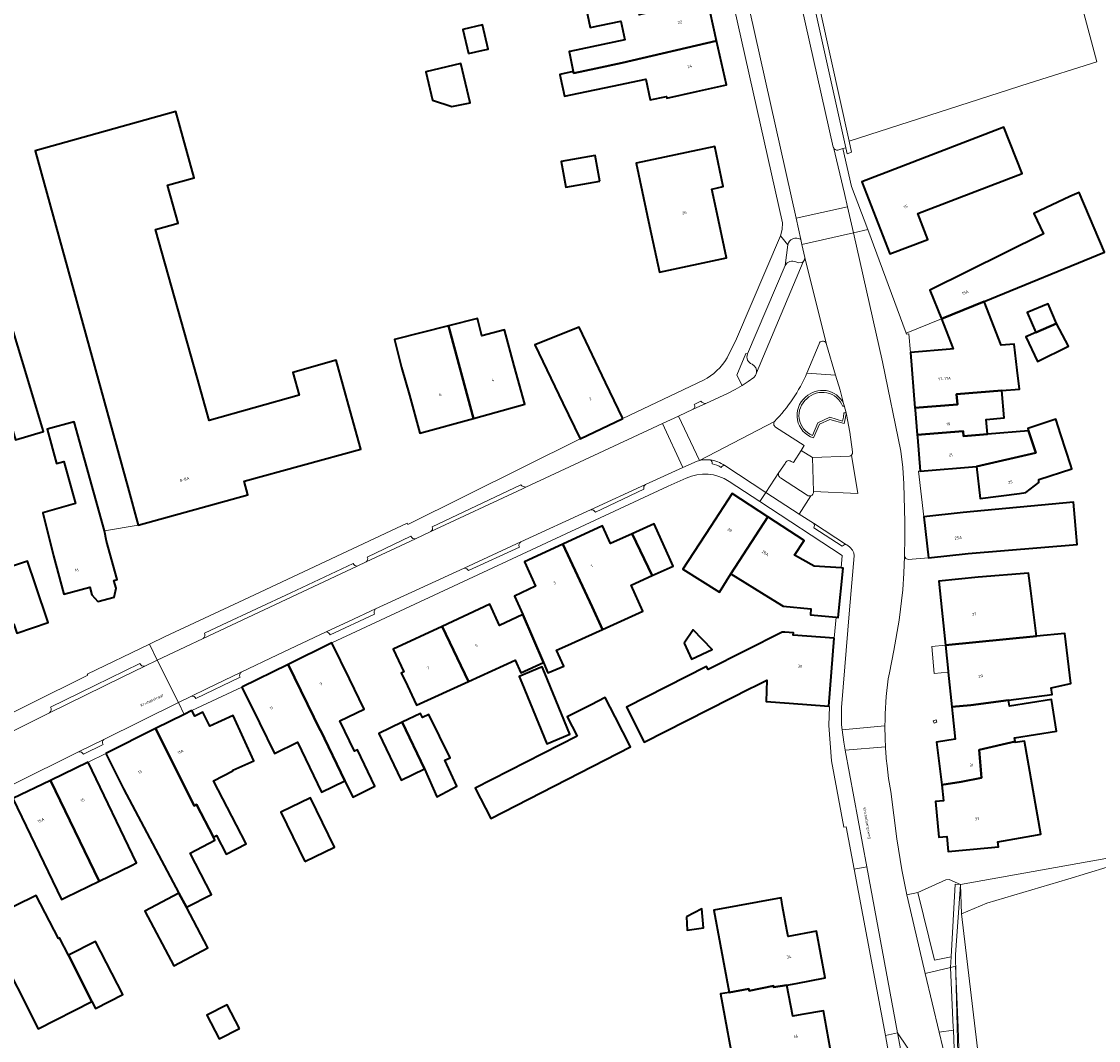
# Model space of a CAD drawing. Header units: metres. Extents: x 197700 to 204338, y 317132 to 325229.
# Tile 455 of 656: x 201123 to 201258, y 319471 to 319599. Entities that reach past the tile are written whole.
import ezdxf
from ezdxf.enums import TextEntityAlignment as Align

# ---------------------------------------------------------------- set-up
doc = ezdxf.new("R2010")
doc.units = ezdxf.units.M
for name, color, linetype, lineweight in [('B-WE-GR-BEPLANTING_CULTUUR_BODEMBEDEKKER-GV', 90, 'Continuous', 18), ('B-WE-GR-BEPLANTING_CULTUUR_HEESTERS-GV', 90, 'Continuous', 18), ('B-WE-GR-BEPLANTING_CULTUUR_VASTE PLANTENVAK-GV', 90, 'Continuous', 18), ('B-WE-GR-GRAS-GV', 60, 'Continuous', 13), ('B-WE-IE-TERREINAFSCHEIDING_KUNSTMATIG_HEKWERK-G', 20, 'IE-TERREINAFSCHEIDING-KUNSTMATIG', 18), ('B-WE-IE-TERREINAFSCHEIDING_KUNSTMATIG_MUUR-G', 90, 'IE-TERREINAFSCHEIDING-KUNSTMATIG-DICHT', 18), ('B-WE-OG-BEBOUWING-GV', 7, 'Continuous', 35), ('B-WE-OG-BEBOUWING-T18', 10, 'Continuous', 18), ('B-WE-OG-TERREIN_CULTUURSCHEIDING-GV', 7, 'Continuous', 18), ('B-WE-OG-TERREIN_ERF-GV', 7, 'Continuous', 18), ('B-WE-OG-TOPOGRAFIE-T18', 10, 'Continuous', 18), ('B-WE-VH-VERHARDING_ASFALT-GV', 252, 'Continuous', 18), ('B-WE-VH-VERHARDING_BETONSTRAATSTEEN-GV', 252, 'Continuous', 18), ('B-WE-VH-VERHARDING_GESLOTEN-GV', 252, 'Continuous', 18), ('B-WE-VH-VERHARDING_OPEN-GV', 252, 'Continuous', 18), ('B-WE-VH-VERHARDING_TEGEL-GV', 252, 'Continuous', 18)]:
    doc.layers.add(name, color=color, linetype=linetype, lineweight=lineweight)
doc.styles.add('NLCS-ISO-M200-T18', font='NLCS-ISO.ttf', dxfattribs={"height": 0.36})
doc.linetypes.add('IE-TERREINAFSCHEIDING-KUNSTMATIG', pattern='A,4,[82,NLCS.SHX,S=0.75,R=90,X=0,Y=0],4,-2', length=10)
doc.linetypes.add('IE-TERREINAFSCHEIDING-KUNSTMATIG-DICHT', pattern='A,8,-1,[82,NLCS.SHX,S=0.75,R=90,X=0,Y=0],-1', length=10)

msp = doc.modelspace()

# ---------------------------------------------------------------- linework, layer by layer
at = {"layer": 'B-WE-GR-BEPLANTING_CULTUUR_BODEMBEDEKKER-GV'}
for points in [[(201220.906, 319571.551, 0.5341635), (201219.277, 319570.854)], [(201218.952, 319568.275, -0.4163449), (201220.31, 319568.714)], [(201224.093, 319558.505, 0.6454535), (201223.201, 319558.429)], [(201224.147, 319558.356, 0.0810059), (201224.093, 319558.505)], [(201214.786, 319555.852, -0.4060307), (201214.216, 319557.159)], [(201215.331, 319554.761, 0.3487355), (201214.786, 319555.852)], [(201219.699, 319543.647, 0.5091776), (201218.946, 319543.404)], [(201218.168, 319542.238, 0.4163236), (201218.368, 319541.569)], [(201221.724, 319539.388, 0.2383608), (201222.191, 319539.337)], [(201222.191, 319539.337, 0.3335795), (201222.526, 319539.864)]]:
    msp.add_lwpolyline(points, format="xyb", dxfattribs=at)
for points in [[(201220.31, 319568.714), (201220.68, 319568.599), (201221.066, 319568.649), (201221.131, 319568.681), (201221.193, 319568.723), (201221.376, 319568.96), (201221.418, 319569.258), (201221.046, 319570.926), (201220.906, 319571.551)], [(201219.277, 319570.854), (201218.952, 319568.275)], [(201223.201, 319558.429), (201221.672, 319554.724), (201225.27, 319554.503), (201224.147, 319558.356)], [(201214.216, 319557.159), (201214.027, 319557.221), (201212.874, 319554.5), (201213.557, 319553.19), (201214.291, 319553.679), (201214.997, 319554.21), (201215.21, 319554.457), (201215.331, 319554.761)], [(201222.363, 319544.134), (201220.957, 319545.022), (201219.989, 319543.519), (201219.699, 319543.647)], [(201218.946, 319543.404), (201218.168, 319542.238)], [(201222.526, 319539.864), (201222.363, 319544.134)], [(201218.368, 319541.569), (201221.724, 319539.388)]]:
    msp.add_lwpolyline(points, dxfattribs=at)
for points in [[(201239.799, 319481.376), (201240.307, 319490.494), (201241.002, 319490.456), (201239.549, 319491.1), (201239.144, 319491.054), (201235.637, 319489.458), (201237.715, 319480.941)], [(201241.002, 319490.456), (201240.307, 319490.494), (201239.799, 319481.376), (201239.745, 319480.04), (201240.063, 319480.115), (201240.062, 319480.135), (201240.368, 319480.226), (201240.406, 319479.282), (201240.351, 319481.481), (201240.362, 319481.626)], [(201240.076, 319472.479), (201239.745, 319480.04), (201236.562, 319479.285), (201238.298, 319471.919), (201240.089, 319472.165)], [(201254.427, 319448.461), (201254.906, 319448.821), (201250.078, 319455.245), (201245.007, 319462.199), (201241.297, 319468.261), (201241.094, 319468.647), (201240.828, 319469.152), (201240.783, 319469.877), (201240.676, 319472.497), (201240.406, 319479.282), (201240.368, 319480.226), (201240.062, 319480.135), (201240.063, 319480.115), (201239.745, 319480.04), (201240.076, 319472.479), (201240.089, 319472.165), (201240.184, 319469.846), (201240.238, 319468.986), (201240.775, 319467.965), (201244.522, 319461.846), (201249.596, 319454.888)]]:
    msp.add_lwpolyline(points, close=True, dxfattribs=at)
at = {"layer": 'B-WE-GR-BEPLANTING_CULTUUR_HEESTERS-GV'}
msp.add_lwpolyline([(201226.985, 319583.913), (201215.247, 319636.915), (201215.03, 319637.895), (201214.444, 319637.765), (201226.56, 319583.056), (201226.728, 319582.298), (201227.291, 319582.532)], close=True, dxfattribs=at)
for points in [[(201226.296, 319550.938, 0.5065752), (201221.51, 319551.718)], [(201221.51, 319551.718, 0.5927354), (201222.507, 319546.597)], [(201222.371, 319546.912, -0.565017), (201221.67, 319551.526)], [(201221.67, 319551.526, -0.5394999), (201226.189, 319550.564)]]:
    msp.add_lwpolyline(points, format="xyb", dxfattribs=at)
for points in [[(201226.189, 319550.564), (201226.37, 319550.659), (201226.296, 319550.938)], [(201226.614, 319549.768), (201226.336, 319549.741), (201226.296, 319549.221), (201226.174, 319548.714), (201224.557, 319549.196), (201223.063, 319548.506), (201222.371, 319546.912)], [(201222.507, 319546.597), (201223.254, 319548.319), (201224.576, 319548.929), (201226.355, 319548.399), (201226.544, 319549.182), (201226.569, 319549.512), (201226.658, 319549.521), (201226.614, 319549.768)]]:
    msp.add_lwpolyline(points, dxfattribs=at)
at = {"layer": 'B-WE-GR-BEPLANTING_CULTUUR_VASTE PLANTENVAK-GV'}
for points in [[(201221.67, 319551.526, 0.565017), (201222.371, 319546.912)], [(201226.189, 319550.564, 0.5394999), (201221.67, 319551.526)]]:
    msp.add_lwpolyline(points, format="xyb", dxfattribs=at)
msp.add_lwpolyline([(201222.371, 319546.912), (201223.063, 319548.506), (201224.557, 319549.196), (201226.174, 319548.714), (201226.296, 319549.221), (201226.336, 319549.741), (201226.614, 319549.768), (201226.37, 319550.659), (201226.189, 319550.564)], dxfattribs=at)
at = {"layer": 'B-WE-GR-GRAS-GV'}
for points in [[(201268.825, 319495.475), (201241.002, 319490.456), (201241.126, 319486.785), (201244.301, 319488.108), (201254.488, 319491.151), (201261.904, 319493.388), (201263.996, 319494.018)], [(201240.362, 319481.626), (201240.351, 319481.481), (201240.406, 319479.282), (201240.676, 319472.497), (201240.783, 319469.877), (201240.828, 319469.152), (201241.094, 319468.647), (201248.424, 319458.74), (201249.026, 319457.926), (201250.847, 319459.409), (201250.387, 319459.93), (201250.189, 319460.175), (201243.243, 319468.794), (201241.126, 319486.785), (201241.002, 319490.456)]]:
    msp.add_lwpolyline(points, close=True, dxfattribs=at)
msp.add_lwpolyline([(201265.555, 319487.47), (201263.996, 319494.018), (201261.904, 319493.388), (201254.488, 319491.151), (201244.301, 319488.108), (201241.126, 319486.785), (201243.243, 319468.794)], dxfattribs=at)
at = {"layer": 'B-WE-IE-TERREINAFSCHEIDING_KUNSTMATIG_HEKWERK-G'}
for points in [[(201226.985, 319583.913), (201249.611, 319591.181)], [(201137.636, 319535.646), (201133.406, 319534.923)], [(201268.825, 319495.475), (201241.002, 319490.456)], [(201241.002, 319490.456), (201239.549, 319491.1)], [(201241.002, 319490.456), (201240.362, 319481.626)], [(201240.362, 319481.626), (201240.351, 319481.481), (201240.406, 319479.282)], [(201240.406, 319479.282), (201240.655, 319469.24), (201241.094, 319468.647)]]:
    msp.add_lwpolyline(points, dxfattribs=at)
at = {"layer": 'B-WE-IE-TERREINAFSCHEIDING_KUNSTMATIG_MUUR-G'}
for points in [[(201238.599, 319561.57), (201234.157, 319559.753)], [(201239.085, 319520.543), (201237.374, 319520.391), (201237.688, 319516.994), (201239.438, 319517.156)]]:
    msp.add_lwpolyline(points, dxfattribs=at)
msp.add_lwpolyline([(201237.937, 319511.152), (201237.566, 319511.029), (201237.657, 319510.756), (201238.028, 319510.88)], close=True, dxfattribs=at)
at = {"layer": 'B-WE-OG-BEBOUWING-GV'}
for points in [[(201196.418, 319601.835), (201193.815, 319601.15), (201194.447, 319598.179), (201198.289, 319598.997), (201198.789, 319596.647), (201191.904, 319595.182), (201191.79, 319595.158), (201192.328, 319592.649), (201192.372, 319592.442), (201195.177, 319593.016), (201198.467, 319593.741), (201210.339, 319596.509), (201209.091, 319602.086), (201204.212, 319600.994), (201201.548, 319600.398), (201201.632, 319600.005), (201200.592, 319599.783), (201199.993, 319602.596)], [(201179.166, 319594.893), (201180.99, 319595.326), (201181.621, 319595.475), (201180.898, 319598.525), (201178.442, 319597.942)], [(201190.737, 319591.84), (201191.229, 319589.531), (201193.026, 319589.913), (201197.243, 319590.81), (201201.422, 319591.7), (201201.982, 319589.069), (201204.03, 319589.505), (201204.075, 319589.304), (201207.789, 319590.134), (201211.576, 319590.981), (201210.339, 319596.509), (201198.467, 319593.741), (201195.177, 319593.016), (201192.372, 319592.442), (201192.328, 319592.649), (201190.641, 319592.288)], [(201177.049, 319588.255), (201179.376, 319588.728), (201178.209, 319593.645), (201173.803, 319592.599), (201174.651, 319589.027)], [(201164.281, 319550.012), (201162.536, 319556.361), (201157.069, 319554.832), (201157.87, 319551.969), (201146.55, 319548.803), (201145.046, 319554.18), (201139.835, 319572.811), (201142.661, 319573.601), (201141.331, 319578.357), (201144.699, 319579.299), (201142.376, 319587.605), (201124.707, 319582.664), (201136.326, 319540.423), (201137.636, 319535.646), (201151.424, 319539.427), (201150.944, 319541.162), (201165.606, 319545.191)], [(201240.308, 319576.61), (201248.748, 319579.838), (201246.448, 319585.649), (201233.269, 319580.564), (201228.604, 319578.764), (201232.093, 319569.721), (201236.888, 319571.555), (201235.638, 319574.824)], [(201201.92, 319573.214), (201203.151, 319567.447), (201211.569, 319569.248), (201210.27, 319575.333), (201209.727, 319577.878), (201211.157, 319578.211), (201210.091, 319583.224), (201200.233, 319581.12)], [(201195.642, 319578.877), (201195.055, 319582.107), (201190.786, 319581.331), (201191.373, 319578.101)], [(201254.704, 319576.947), (201250.193, 319574.791), (201251.403, 319572.259), (201237.136, 319565.147), (201238.599, 319561.57), (201243.938, 319563.754), (201259.096, 319569.954), (201255.885, 319577.431)], [(201246.17, 319552.556), (201248.386, 319552.734), (201248.111, 319555.12), (201247.723, 319558.4), (201246.081, 319558.245), (201243.938, 319563.754), (201238.599, 319561.57), (201240.043, 319557.774), (201239.668, 319557.745), (201234.696, 319557.341), (201235.262, 319550.364), (201240.595, 319550.797), (201240.49, 319552.093)], [(201250.44, 319559.843), (201253.058, 319560.96), (201251.989, 319563.467), (201249.371, 319562.35)], [(201121.441, 319561.746), (201117.924, 319560.686), (201122.247, 319546.347), (201125.763, 319547.407), (201123.075, 319556.325)], [(201170.754, 319555.465), (201171.723, 319551.956), (201173.042, 319547.181), (201179.779, 319549.043), (201176.633, 319560.681), (201169.862, 319558.953)], [(201179.779, 319549.043), (201186.237, 319550.827), (201184.906, 319555.646), (201183.659, 319560.162), (201180.835, 319559.442), (201180.281, 319561.612), (201176.633, 319560.681)], [(201250.44, 319559.843), (201249.181, 319559.306), (201250.649, 319556.19), (201254.57, 319558.145), (201253.058, 319560.96)], [(201198.55, 319549.044), (201196.38, 319553.548), (201193.078, 319560.528), (201187.502, 319558.279), (201191.026, 319550.969), (201193.197, 319546.464)], [(201235.535, 319546.998), (201241.316, 319547.467), (201241.369, 319546.819), (201244.363, 319547.062), (201244.193, 319548.906), (201246.487, 319549.117), (201246.17, 319552.556), (201240.49, 319552.093), (201240.595, 319550.797), (201235.262, 319550.364), (201235.283, 319550.11)], [(201133.406, 319534.923), (201129.618, 319548.635), (201126.209, 319547.693), (201127.4, 319543.383), (201128.295, 319543.63), (201129.758, 319538.337), (201125.648, 319537.202), (201127.001, 319531.778), (201128.321, 319526.955), (201131.578, 319527.83), (201131.813, 319526.875), (201132.565, 319526.059), (201134.621, 319526.598), (201134.879, 319527.7), (201134.584, 319528.669), (201135.003, 319528.784), (201133.683, 319533.607)], [(201248.4, 319539.633), (201249.195, 319539.734), (201250.843, 319540.994), (201250.808, 319541.366), (201254.978, 319542.728), (201254.841, 319543.147), (201253.585, 319546.995), (201252.951, 319548.935), (201249.433, 319547.787), (201249.533, 319547.482), (201250.434, 319544.723), (201242.995, 319542.989), (201243.44, 319539.005)], [(201242.995, 319542.989), (201250.434, 319544.723), (201249.533, 319547.482), (201244.363, 319547.062), (201241.369, 319546.819), (201241.316, 319547.467), (201235.535, 319546.998), (201235.559, 319546.706), (201235.908, 319542.413)], [(201212.141, 319529.537), (201216.767, 319536.684), (201212.29, 319539.608), (201209.556, 319535.422), (201206.073, 319530.089), (201210.689, 319527.209)], [(201124.731, 319528.135), (201123.727, 319531.103), (201121.732, 319530.433), (201120.733, 319533.412), (201119.871, 319533.831), (201116.609, 319532.737), (201114.693, 319538.448), (201111.156, 319537.261), (201111.665, 319535.743), (201112.138, 319534.332), (201114.479, 319527.302), (201117.42, 319518.903), (201121.412, 319520.255), (201120.578, 319522.718), (201121.999, 319523.199), (201122.384, 319522.062), (201126.334, 319523.399)], [(201241.328, 319537.207), (201236.39, 319536.661), (201236.958, 319531.529), (201241.927, 319532.078), (201255.637, 319533.195), (201255.168, 319538.504)], [(201216.767, 319536.684), (201212.141, 319529.537), (201216.846, 319526.603), (201218.684, 319525.456), (201222.192, 319525.112), (201222.119, 319524.376), (201225.366, 319524.058), (201225.617, 319524.033), (201226.225, 319530.238), (201225.983, 319530.253), (201222.6, 319530.466), (201220.133, 319531.874), (201221.338, 319533.699)], [(201202.238, 319529.289), (201199.732, 319534.558), (201196.998, 319533.321), (201195.993, 319535.545), (201191.006, 319533.246), (201194.687, 319525.385), (201195.984, 319522.527), (201201.082, 319524.841), (201199.606, 319528.094)], [(201199.732, 319534.558), (201202.238, 319529.289), (201204.87, 319530.484), (201204.528, 319531.241), (201202.466, 319535.796)], [(201194.687, 319525.385), (201191.006, 319533.246), (201186.177, 319531.02), (201187.591, 319527.952), (201184.921, 319526.721), (201185.997, 319524.386), (201188.578, 319518.377), (201189.141, 319517.067), (201191.131, 319517.922), (201190.227, 319519.912), (201191.251, 319520.377), (201195.984, 319522.527)], [(201239.085, 319520.543), (201250.519, 319521.667), (201249.807, 319527.373), (201249.529, 319529.597), (201243.223, 319529.103), (201238.249, 319528.586), (201238.627, 319524.945)], [(201185.997, 319524.386), (201183.037, 319523.022), (201181.825, 319525.692), (201175.842, 319522.913), (201179.142, 319515.985), (201185.02, 319518.655), (201185.733, 319517.085), (201188.578, 319518.377)], [(201175.842, 319522.913), (201169.682, 319520.052), (201171.025, 319517.183), (201170.71, 319517.05), (201171.184, 319516.054), (201172.624, 319513.026), (201179.142, 319515.985)], [(201225.104, 319521.429), (201219.968, 319521.817), (201219.989, 319522.086), (201218.922, 319522.167), (201218.565, 319522.194), (201209.257, 319517.481), (201209.064, 319517.862), (201199.007, 319512.77), (201201.235, 319508.369), (201214.676, 319515.174), (201215.068, 319515.373), (201216.635, 319516.166), (201216.568, 319513.461), (201219.462, 319513.243), (201224.456, 319512.865)], [(201206.239, 319520.788), (201207.184, 319518.779), (201209.761, 319520.026), (201207.37, 319522.496)], [(201247.027, 319513.631), (201252.499, 319514.332), (201252.382, 319515.178), (201254.847, 319515.713), (201254.097, 319522.005), (201250.519, 319521.667), (201239.085, 319520.543), (201239.426, 319517.272), (201239.438, 319517.156), (201239.891, 319512.801), (201242.269, 319513.021)], [(201163.625, 319503.495), (201164.604, 319501.464), (201167.404, 319502.814), (201165.187, 319507.415), (201164.819, 319507.237), (201162.992, 319511.033), (201166.059, 319512.524), (201164.191, 319516.334), (201161.99, 319520.824), (201156.486, 319518.125), (201160.52, 319509.853), (201160.552, 319509.868)], [(201150.685, 319515.281), (201152.887, 319510.791), (201154.772, 319506.948), (201157.671, 319508.345), (201160.692, 319502.081), (201163.625, 319503.495), (201160.552, 319509.868), (201160.52, 319509.853), (201156.486, 319518.125)], [(201188.74, 319517.011), (201188.406, 319517.821), (201185.507, 319516.626), (201185.841, 319515.816), (201188.993, 319508.17), (201191.892, 319509.365)], [(201192.793, 319509.099), (201180.011, 319502.562), (201181.949, 319498.771), (201199.518, 319507.757), (201197.579, 319511.547), (201196.337, 319513.977), (201194.563, 319513.07), (201191.551, 319511.529)], [(201238.648, 319503.006), (201241.085, 319503.378), (201243.624, 319503.858), (201243.338, 319507.414), (201247.855, 319508.461), (201247.784, 319508.905), (201253.047, 319509.748), (201252.408, 319513.74), (201247.145, 319512.897), (201247.027, 319513.631), (201242.269, 319513.021), (201239.891, 319512.801), (201239.976, 319511.978), (201240.312, 319508.746), (201237.952, 319508.366)], [(201144.405, 319512.338), (201143.433, 319511.854), (201139.84, 319510.065), (201142.072, 319505.593), (201144.668, 319500.371), (201144.983, 319500.533), (201147.103, 319496.415), (201147.49, 319496.615), (201148.692, 319494.281), (201151.209, 319495.577), (201150.008, 319497.911), (201147.121, 319503.519), (201149.555, 319504.772), (201149.528, 319504.825), (201152.181, 319506.033), (201149.594, 319511.713), (201146.668, 319510.381), (201145.772, 319512.122), (201144.763, 319511.619)], [(201173.62, 319504.989), (201175.157, 319501.497), (201177.702, 319502.843), (201176.197, 319506.094), (201176.869, 319506.405), (201174.162, 319511.832), (201173.365, 319511.47), (201173.132, 319511.959), (201170.825, 319510.861)], [(201170.825, 319510.861), (201167.896, 319509.467), (201170.691, 319503.594), (201173.62, 319504.989)], [(201133.592, 319506.954), (201135.821, 319502.478), (201142.757, 319489.4), (201143.704, 319487.615), (201146.839, 319489.229), (201144.167, 319494.419), (201147.298, 319496.037), (201147.103, 319496.415), (201144.983, 319500.533), (201144.668, 319500.371), (201142.072, 319505.593), (201139.84, 319510.065)], [(201244.409, 319495.065), (201245.745, 319495.188), (201245.681, 319495.83), (201250.653, 319496.701), (201251.058, 319496.798), (201249.013, 319508.484), (201247.86, 319508.325), (201247.855, 319508.461), (201243.338, 319507.414), (201243.624, 319503.858), (201241.085, 319503.378), (201238.648, 319503.006), (201238.842, 319500.997), (201237.84, 319500.906), (201238.248, 319496.432), (201239.25, 319496.524), (201239.425, 319494.61)], [(201131.347, 319505.841), (201126.612, 319503.559), (201132.733, 319490.889), (201136.817, 319492.866), (201137.453, 319493.174)], [(201132.733, 319490.889), (201126.612, 319503.559), (201121.877, 319501.276), (201128.012, 319488.603), (201128.586, 319488.881)], [(201158.596, 319493.351), (201162.321, 319495.173), (201159.291, 319501.368), (201155.566, 319499.546)], [(201131.83, 319475.782), (201128.877, 319481.581), (201127.762, 319483.77), (201127.616, 319483.695), (201124.821, 319489.068), (201117.049, 319485.264), (201118.247, 319482.631), (201118.525, 319482.084), (201119.805, 319482.736), (201125.093, 319472.352)], [(201143.704, 319487.615), (201142.757, 319489.4), (201138.464, 319487.125), (201142.114, 319480.244), (201146.407, 319482.519)], [(201211.898, 319476.906), (201214.384, 319477.342), (201214.431, 319477.09), (201217.468, 319477.729), (201217.496, 319477.572), (201219.14, 319477.816), (201220.329, 319478.04), (201223.995, 319478.73), (201222.885, 319484.625), (201219.315, 319483.953), (201219.166, 319484.769), (201218.629, 319487.704), (201218.427, 319488.806), (201210.001, 319487.262), (201210.79, 319482.953)], [(201206.54, 319486.4), (201206.625, 319484.724), (201208.695, 319485.035), (201208.473, 319487.413)], [(201131.83, 319475.782), (201132.289, 319474.893), (201135.708, 319476.638), (201132.297, 319483.325), (201128.877, 319481.581)], [(201216.867, 319467.289), (201219.438, 319467.753), (201219.89, 319467.835), (201224.81, 319468.724), (201223.746, 319474.611), (201221.037, 319474.122), (201219.926, 319473.921), (201219.14, 319477.816), (201217.496, 319477.572), (201217.468, 319477.729), (201214.431, 319477.09), (201214.384, 319477.342), (201211.898, 319476.906), (201210.839, 319476.712), (201212.7, 319466.528)], [(201150.36, 319472.38), (201148.826, 319475.347), (201146.275, 319474.028), (201147.81, 319471.06)]]:
    msp.add_lwpolyline(points, close=True, dxfattribs=at)
at = {"layer": 'B-WE-OG-TERREIN_CULTUURSCHEIDING-GV'}
for points in [[(201215.247, 319636.915), (201226.985, 319583.913), (201249.611, 319591.181), (201258.133, 319593.884), (201256.327, 319600.591), (201256.284, 319600.821), (201244.099, 319643.704), (201224.309, 319638.943)], [(201240.775, 319467.965), (201240.238, 319468.986), (201240.184, 319469.846), (201240.089, 319472.165), (201238.298, 319471.919), (201239.211, 319468.044), (201243.25, 319462.823), (201250.362, 319453.736), (201254.377, 319448.423), (201254.427, 319448.461), (201249.596, 319454.888), (201244.522, 319461.846)]]:
    msp.add_lwpolyline(points, close=True, dxfattribs=at)
msp.add_lwpolyline([(201225.581, 319582.768), (201226.2, 319582.962), (201226.56, 319583.056), (201214.444, 319637.765), (201214.203, 319638.114), (201213.2, 319637.895), (201212.944, 319637.675), (201212.819, 319637.362), (201216, 319623.162), (201224.994, 319583.153), (201225.002, 319583.12)], dxfattribs=at)
msp.add_lwpolyline([(201225.002, 319583.12, 0.3940804), (201225.581, 319582.768)], format="xyb", dxfattribs=at)
at = {"layer": 'B-WE-OG-TERREIN_ERF-GV'}
for points in [[(201211.654, 319556.656), (201212.853, 319559.071), (201218.377, 319572.017), (201218.574, 319572.804), (201218.604, 319573.615), (201193.941, 319683.609)], [(201209.091, 319602.086), (201210.339, 319596.509), (201211.576, 319590.981), (201207.789, 319590.134), (201204.075, 319589.304), (201204.03, 319589.505), (201201.982, 319589.069), (201201.422, 319591.7), (201197.243, 319590.81), (201193.026, 319589.913), (201191.229, 319589.531), (201190.737, 319591.84), (201190.641, 319592.288), (201192.328, 319592.649), (201191.79, 319595.158), (201191.904, 319595.182), (201198.789, 319596.647), (201198.289, 319598.997), (201194.447, 319598.179), (201193.815, 319601.15)], [(201256.327, 319600.591), (201258.133, 319593.884), (201249.611, 319591.181), (201226.985, 319583.913), (201227.291, 319582.532), (201226.728, 319582.298), (201226.56, 319583.056), (201226.2, 319582.962), (201227.303, 319578.2), (201229.319, 319572.773), (201234.157, 319559.753), (201234.205, 319559.624), (201234.492, 319559.667), (201234.696, 319557.341), (201239.668, 319557.745), (201240.043, 319557.774), (201238.599, 319561.57)], [(201238.599, 319561.57), (201237.136, 319565.147), (201251.403, 319572.259), (201250.193, 319574.791), (201254.704, 319576.947), (201255.885, 319577.431), (201259.096, 319569.954), (201243.938, 319563.754), (201246.081, 319558.245), (201247.723, 319558.4), (201248.111, 319555.12), (201248.386, 319552.734), (201246.17, 319552.556), (201246.487, 319549.117), (201244.193, 319548.906), (201244.363, 319547.062), (201249.533, 319547.482), (201249.433, 319547.787), (201252.951, 319548.935), (201253.585, 319546.995), (201254.841, 319543.147), (201254.978, 319542.728), (201250.808, 319541.366), (201250.843, 319540.994), (201249.195, 319539.734), (201248.4, 319539.633), (201243.44, 319539.005), (201242.995, 319542.989), (201235.908, 319542.413), (201235.686, 319542.436), (201236.39, 319536.661), (201241.328, 319537.207), (201255.168, 319538.504), (201255.637, 319533.195), (201241.927, 319532.078), (201236.958, 319531.529), (201234.419, 319531.337), (201234.108, 319531.431), (201233.942, 319531.71), (201233.861, 319529.603), (201233.742, 319527.498), (201233.262, 319523.673), (201232.591, 319519.878), (201232.061, 319517.054), (201231.905, 319516.318)], [(201116.548, 319509.456), (201131.317, 319516.774), (201131.234, 319516.903), (201139.048, 319520.66), (201141.05, 319521.623), (201150.911, 319526.252), (201171.468, 319535.87), (201171.532, 319535.734), (201193.197, 319546.464), (201191.026, 319550.969), (201187.502, 319558.279), (201193.078, 319560.528), (201196.38, 319553.548), (201198.55, 319549.044), (201208.691, 319553.857)], [(201206.497, 319541.543), (201204.248, 319540.514), (201161.99, 319520.824), (201164.191, 319516.334), (201166.059, 319512.524), (201162.992, 319511.033), (201164.819, 319507.237), (201165.187, 319507.415), (201167.404, 319502.814), (201164.604, 319501.464), (201163.625, 319503.495), (201160.692, 319502.081), (201157.671, 319508.345), (201154.772, 319506.948), (201152.887, 319510.791), (201150.685, 319515.281), (201144.405, 319512.338), (201144.763, 319511.619), (201145.772, 319512.122), (201146.668, 319510.381), (201149.594, 319511.713), (201152.181, 319506.033), (201149.528, 319504.825), (201149.555, 319504.772), (201147.121, 319503.519), (201150.008, 319497.911), (201151.209, 319495.577), (201148.692, 319494.281), (201147.49, 319496.615), (201147.103, 319496.415), (201147.298, 319496.037), (201144.167, 319494.419), (201146.839, 319489.229), (201143.704, 319487.615), (201146.407, 319482.519), (201142.114, 319480.244), (201138.464, 319487.125), (201142.757, 319489.4), (201135.821, 319502.478), (201133.592, 319506.954), (201131.347, 319505.841), (201137.453, 319493.174), (201136.817, 319492.866), (201132.733, 319490.889), (201128.586, 319488.881), (201128.012, 319488.603), (201121.877, 319501.276)], [(201233.232, 319461.987), (201231.548, 319471.48), (201227.619, 319492.392), (201226.621, 319497.704), (201226.329, 319497.691), (201224.782, 319506.026), (201224.419, 319510.471), (201224.533, 319512.859), (201224.456, 319512.865), (201219.462, 319513.243), (201216.568, 319513.461), (201216.635, 319516.166), (201215.068, 319515.373), (201214.676, 319515.174), (201201.235, 319508.369), (201199.007, 319512.77), (201209.064, 319517.862), (201209.257, 319517.481), (201218.565, 319522.194), (201218.922, 319522.167), (201219.989, 319522.086), (201219.968, 319521.817), (201225.104, 319521.429), (201225.366, 319524.058), (201222.119, 319524.376), (201222.192, 319525.112), (201218.684, 319525.456), (201216.846, 319526.603), (201212.141, 319529.537), (201210.689, 319527.209), (201206.073, 319530.089), (201209.556, 319535.422), (201212.29, 319539.608), (201216.767, 319536.684), (201221.338, 319533.699), (201220.133, 319531.874), (201222.6, 319530.466), (201225.983, 319530.253), (201226.102, 319531.836), (201215.766, 319538.597), (201211.898, 319541.127)], [(201231.747, 319505.401), (201231.95, 319503.778), (201232.213, 319502.165), (201232.992, 319496.195), (201233.616, 319492.303), (201234.255, 319489.176), (201235.637, 319489.458), (201239.144, 319491.054), (201239.549, 319491.1), (201241.002, 319490.456), (201268.825, 319495.475)], [(201117.049, 319485.264), (201124.821, 319489.068), (201127.616, 319483.695), (201127.762, 319483.77), (201128.877, 319481.581), (201132.297, 319483.325), (201135.708, 319476.638), (201132.289, 319474.893), (201131.83, 319475.782), (201125.093, 319472.352), (201119.805, 319482.736)]]:
    msp.add_lwpolyline(points, dxfattribs=at)
for points in [[(201180.99, 319595.326), (201179.166, 319594.893), (201178.442, 319597.942), (201180.898, 319598.525), (201181.621, 319595.475)], [(201179.376, 319588.728), (201177.049, 319588.255), (201174.651, 319589.027), (201173.803, 319592.599), (201178.209, 319593.645)], [(201162.536, 319556.361), (201164.281, 319550.012), (201165.606, 319545.191), (201150.944, 319541.162), (201151.424, 319539.427), (201137.636, 319535.646), (201136.326, 319540.423), (201124.707, 319582.664), (201142.376, 319587.605), (201144.699, 319579.299), (201141.331, 319578.357), (201142.661, 319573.601), (201139.835, 319572.811), (201145.046, 319554.18), (201146.55, 319548.803), (201157.87, 319551.969), (201157.069, 319554.832)], [(201233.269, 319580.564), (201246.448, 319585.649), (201248.748, 319579.838), (201240.308, 319576.61), (201235.638, 319574.824), (201236.888, 319571.555), (201232.093, 319569.721), (201228.604, 319578.764)], [(201203.151, 319567.447), (201201.92, 319573.214), (201200.233, 319581.12), (201210.091, 319583.224), (201211.157, 319578.211), (201209.727, 319577.878), (201210.27, 319575.333), (201211.569, 319569.248)], [(201191.373, 319578.101), (201190.786, 319581.331), (201195.055, 319582.107), (201195.642, 319578.877)], [(201250.649, 319556.19), (201249.181, 319559.306), (201250.44, 319559.843), (201249.371, 319562.35), (201251.989, 319563.467), (201253.058, 319560.96), (201254.57, 319558.145)], [(201117.924, 319560.686), (201121.441, 319561.746), (201123.075, 319556.325), (201125.763, 319547.407), (201122.247, 319546.347)], [(201184.906, 319555.646), (201186.237, 319550.827), (201179.779, 319549.043), (201173.042, 319547.181), (201171.723, 319551.956), (201170.754, 319555.465), (201169.862, 319558.953), (201176.633, 319560.681), (201180.281, 319561.612), (201180.835, 319559.442), (201183.659, 319560.162)], [(201127.001, 319531.778), (201125.648, 319537.202), (201129.758, 319538.337), (201128.295, 319543.63), (201127.4, 319543.383), (201126.209, 319547.693), (201129.618, 319548.635), (201133.406, 319534.923), (201133.683, 319533.607), (201135.003, 319528.784), (201134.584, 319528.669), (201134.879, 319527.7), (201134.621, 319526.598), (201132.565, 319526.059), (201131.813, 319526.875), (201131.578, 319527.83), (201128.321, 319526.955)], [(201123.727, 319531.103), (201124.731, 319528.135), (201126.334, 319523.399), (201122.384, 319522.062), (201121.999, 319523.199), (201120.578, 319522.718), (201121.412, 319520.255), (201117.42, 319518.903), (201112.908, 319517.376), (201112.001, 319520.057), (201110.599, 319519.582), (201108.996, 319524.318), (201108.505, 319525.852), (201110.906, 319526.658), (201108.243, 319534.596), (201111.665, 319535.743), (201111.156, 319537.261), (201114.693, 319538.448), (201116.609, 319532.737), (201119.871, 319533.831), (201120.733, 319533.412), (201121.732, 319530.433)], [(201199.732, 319534.558), (201202.466, 319535.796), (201204.528, 319531.241), (201204.87, 319530.484), (201202.238, 319529.289), (201199.606, 319528.094), (201201.082, 319524.841), (201195.984, 319522.527), (201191.251, 319520.377), (201190.227, 319519.912), (201191.131, 319517.922), (201189.141, 319517.067), (201188.578, 319518.377), (201185.733, 319517.085), (201185.02, 319518.655), (201179.142, 319515.985), (201172.624, 319513.026), (201171.184, 319516.054), (201170.71, 319517.05), (201171.025, 319517.183), (201169.682, 319520.052), (201175.842, 319522.913), (201181.825, 319525.692), (201183.037, 319523.022), (201185.997, 319524.386), (201184.921, 319526.721), (201187.591, 319527.952), (201186.177, 319531.02), (201191.006, 319533.246), (201195.993, 319535.545), (201196.998, 319533.321)], [(201245.745, 319495.188), (201244.409, 319495.065), (201239.425, 319494.61), (201239.25, 319496.524), (201238.248, 319496.432), (201237.84, 319500.906), (201238.842, 319500.997), (201238.648, 319503.006), (201237.952, 319508.366), (201240.312, 319508.746), (201239.976, 319511.978), (201239.891, 319512.801), (201239.438, 319517.156), (201239.426, 319517.272), (201239.085, 319520.543), (201238.627, 319524.945), (201238.249, 319528.586), (201243.223, 319529.103), (201249.529, 319529.597), (201249.807, 319527.373), (201250.519, 319521.667), (201254.097, 319522.005), (201254.847, 319515.713), (201252.382, 319515.178), (201252.499, 319514.332), (201247.027, 319513.631), (201247.145, 319512.897), (201252.408, 319513.74), (201253.047, 319509.748), (201247.784, 319508.905), (201247.855, 319508.461), (201247.86, 319508.325), (201249.013, 319508.484), (201251.058, 319496.798), (201250.653, 319496.701), (201245.681, 319495.83)], [(201207.184, 319518.779), (201206.239, 319520.788), (201207.37, 319522.496), (201209.761, 319520.026)], [(201185.841, 319515.816), (201185.507, 319516.626), (201188.406, 319517.821), (201188.74, 319517.011), (201191.892, 319509.365), (201188.993, 319508.17)], [(201197.579, 319511.547), (201199.518, 319507.757), (201181.949, 319498.771), (201180.011, 319502.562), (201192.793, 319509.099), (201191.551, 319511.529), (201194.563, 319513.07), (201196.337, 319513.977)], [(201173.62, 319504.989), (201170.691, 319503.594), (201167.896, 319509.467), (201170.825, 319510.861), (201173.132, 319511.959), (201173.365, 319511.47), (201174.162, 319511.832), (201176.869, 319506.405), (201176.197, 319506.094), (201177.702, 319502.843), (201175.157, 319501.497)], [(201158.596, 319493.351), (201155.566, 319499.546), (201159.291, 319501.368), (201162.321, 319495.173)], [(201219.438, 319467.753), (201216.867, 319467.289), (201212.7, 319466.528), (201210.839, 319476.712), (201211.898, 319476.906), (201210.79, 319482.953), (201210.001, 319487.262), (201218.427, 319488.806), (201218.629, 319487.704), (201219.166, 319484.769), (201219.315, 319483.953), (201222.885, 319484.625), (201223.995, 319478.73), (201220.329, 319478.04), (201219.14, 319477.816), (201219.926, 319473.921), (201221.037, 319474.122), (201223.746, 319474.611), (201224.81, 319468.724), (201219.89, 319467.835)], [(201206.625, 319484.724), (201206.54, 319486.4), (201208.473, 319487.413), (201208.695, 319485.035)], [(201148.826, 319475.347), (201150.36, 319472.38), (201147.81, 319471.06), (201146.275, 319474.028)]]:
    msp.add_lwpolyline(points, close=True, dxfattribs=at)
for points in [[(201208.691, 319553.857, 0.1384999), (201211.654, 319556.656)], [(201211.898, 319541.127, 0.2618046), (201206.497, 319541.543)], [(201231.905, 319516.318, 0.0327628), (201231.49, 319510.422)], [(201231.49, 319510.422, 0.0147974), (201231.555, 319507.783)], [(201231.555, 319507.783, 0.0133474), (201231.747, 319505.401)]]:
    msp.add_lwpolyline(points, format="xyb", dxfattribs=at)
at = {"layer": 'B-WE-VH-VERHARDING_ASFALT-GV'}
for points in [[(201224.093, 319558.505), (201221.418, 319569.258), (201221.376, 319568.96), (201221.193, 319568.723), (201215.331, 319554.761), (201215.21, 319554.457), (201214.997, 319554.21), (201214.291, 319553.679), (201213.557, 319553.19), (201212.686, 319552.686), (201211.785, 319552.241), (201208.983, 319550.937), (201207.405, 319550.202), (201205.564, 319549.345), (201208.194, 319543.762), (201217.604, 319548.661)], [(201221.672, 319554.724), (201223.201, 319558.429)], [(201121.959, 319503.087), (201130.159, 319507.136), (201133.337, 319508.705), (201142.699, 319513.327), (201140.047, 319518.653), (201138.476, 319517.903), (201135.616, 319516.537), (201126.515, 319512.05), (201117.35, 319507.532)]]:
    msp.add_lwpolyline(points, dxfattribs=at)
for points in [[(201223.201, 319558.429, -0.6454535), (201224.093, 319558.505)], [(201217.604, 319548.661, 0.0901047), (201221.672, 319554.724)]]:
    msp.add_lwpolyline(points, format="xyb", dxfattribs=at)
msp.add_lwpolyline([(201140.047, 319518.653), (201142.699, 319513.327), (201144.341, 319514.138), (201146.241, 319515.076), (201150.593, 319517.165), (201155.133, 319519.343), (201161.264, 319522.219), (201164.064, 319523.533), (201167.479, 319525.106), (201178.622, 319530.238), (201185.744, 319533.519), (201194.488, 319537.546), (201201.408, 319540.733), (201206.104, 319542.896), (201203.515, 319548.391), (201186.37, 319540.423), (201185.924, 319540.216), (201174.432, 319534.829), (201172.489, 319533.919), (201166.29, 319531.013), (201165.163, 319530.485), (201151.411, 319524.039), (201145.809, 319521.393), (201143.505, 319520.305)], close=True, dxfattribs=at)
at = {"layer": 'B-WE-VH-VERHARDING_BETONSTRAATSTEEN-GV'}
for points in [[(201226.78, 319575.656), (201226.404, 319577.33), (201225.002, 319583.12), (201224.994, 319583.153), (201216, 319623.162), (201212.819, 319637.362), (201211.414, 319643.609), (201205.118, 319642.198), (201209.939, 319620.694), (201220.315, 319574.2)], [(201222.363, 319544.134), (201222.526, 319539.864), (201228.062, 319539.629), (201227.289, 319544.446), (201227.166, 319544.354), (201227.023, 319544.304)]]:
    msp.add_lwpolyline(points, close=True, dxfattribs=at)
for points in [[(201220.31, 319568.714, 0.4163449), (201218.952, 319568.275)], [(201214.216, 319557.159, 0.4060307), (201214.786, 319555.852)], [(201214.786, 319555.852, -0.3487355), (201215.331, 319554.761)], [(201208.983, 319550.937, -0.2757193), (201208.348, 319551.237)], [(201207.503, 319550.779, -0.4575851), (201207.405, 319550.202)], [(201217.742, 319547.97, -0.4578366), (201217.604, 319548.661)], [(201208.194, 319543.762, -0.0863611), (201209.512, 319543.842)], [(201209.512, 319543.842, -0.1303021), (201211.347, 319543.126)], [(201211.347, 319543.126, 0.1303021), (201209.512, 319543.842)], [(201209.512, 319543.842, -0.2903578), (201209.796, 319543.345)], [(201209.796, 319543.345, -0.0793433), (201210.918, 319542.892)], [(201210.918, 319542.892, -0.2963077), (201211.347, 319543.126)], [(201218.946, 319543.404, -0.5091776), (201219.699, 319543.647)], [(201218.368, 319541.569, -0.4163236), (201218.168, 319542.238)], [(201186.37, 319540.423, -0.233585), (201185.739, 319540.708)], [(201201.199, 319540.151, -0.3472191), (201201.408, 319540.733)], [(201222.191, 319539.337, -0.2383608), (201221.724, 319539.388)], [(201194.488, 319537.546, -0.3784194), (201195.101, 319537.252)], [(201174.598, 319535.406, -0.3536958), (201174.432, 319534.829)], [(201222.509, 319535.879, -0.3158754), (201222.543, 319535.302)], [(201172.489, 319533.919, -0.3518316), (201171.924, 319534.235)], [(201185.555, 319532.888, -0.4364135), (201185.744, 319533.519)], [(201226.129, 319533.003, -0.2504979), (201226.675, 319533.177)], [(201166.438, 319531.628, -0.3700433), (201166.29, 319531.013)], [(201165.163, 319530.485, -0.325769), (201164.666, 319530.817)], [(201178.622, 319530.238, -0.3144699), (201179.135, 319529.926)], [(201167.353, 319524.433, -0.30174), (201167.479, 319525.106)], [(201145.978, 319522.068, -0.3719067), (201145.809, 319521.393)], [(201161.264, 319522.219, -0.337768), (201161.751, 319521.833)], [(201138.476, 319517.903, -0.3602386), (201137.872, 319518.254)], [(201150.444, 319516.519, -0.3578295), (201150.593, 319517.165)], [(201144.341, 319514.138, -0.3703469), (201144.876, 319513.84)], [(201126.626, 319512.755, -0.3701924), (201126.515, 319512.05)], [(201133.252, 319508.064, -0.3892775), (201133.337, 319508.705)], [(201130.159, 319507.136, -0.363623), (201130.774, 319506.84)]]:
    msp.add_lwpolyline(points, format="xyb", dxfattribs=at)
for points in [[(201218.952, 319568.275), (201214.216, 319557.159)], [(201215.331, 319554.761), (201221.193, 319568.723), (201221.131, 319568.681), (201221.066, 319568.649), (201220.68, 319568.599), (201220.31, 319568.714)], [(201208.348, 319551.237), (201207.503, 319550.779)], [(201207.405, 319550.202), (201208.983, 319550.937)], [(201217.604, 319548.661), (201208.194, 319543.762)], [(201219.699, 319543.647), (201219.989, 319543.519), (201220.957, 319545.022), (201221.336, 319545.636), (201217.742, 319547.97)], [(201211.347, 319543.126), (201216.531, 319539.756), (201218.168, 319542.238), (201218.946, 319543.404)], [(201218.168, 319542.238), (201216.531, 319539.756), (201220.728, 319537.034)], [(201174.432, 319534.829), (201185.924, 319540.216), (201186.37, 319540.423)], [(201185.739, 319540.708), (201174.598, 319535.406)], [(201201.408, 319540.733), (201194.488, 319537.546)], [(201221.724, 319539.388), (201218.368, 319541.569)], [(201195.101, 319537.252), (201201.199, 319540.151)], [(201220.728, 319537.034), (201222.191, 319539.337)], [(201226.675, 319533.177), (201222.509, 319535.879)], [(201222.543, 319535.302), (201226.129, 319533.003)], [(201166.29, 319531.013), (201172.489, 319533.919)], [(201171.924, 319534.235), (201166.438, 319531.628)], [(201185.744, 319533.519), (201178.622, 319530.238)], [(201179.135, 319529.926), (201185.555, 319532.888)], [(201145.809, 319521.393), (201151.411, 319524.039), (201165.163, 319530.485)], [(201164.666, 319530.817), (201156.829, 319527.138), (201148.211, 319523.108), (201145.978, 319522.068)], [(201167.479, 319525.106), (201164.064, 319523.533), (201161.264, 319522.219)], [(201161.751, 319521.833), (201167.353, 319524.433)], [(201126.515, 319512.05), (201135.616, 319516.537), (201138.476, 319517.903)], [(201137.872, 319518.254), (201132.182, 319515.463), (201126.626, 319512.755)], [(201150.593, 319517.165), (201146.241, 319515.076), (201144.341, 319514.138)], [(201144.876, 319513.84), (201150.444, 319516.519)], [(201133.337, 319508.705), (201130.159, 319507.136)], [(201130.774, 319506.84), (201133.252, 319508.064)], [(201239.461, 319454.009), (201239.593, 319454.588), (201239.913, 319456.686), (201240.057, 319458.804), (201240.109, 319460.163), (201240.175, 319460.384), (201240.323, 319460.563), (201240.56, 319460.512), (201240.767, 319460.383), (201233.074, 319471.838), (201234.831, 319462.481), (201235.014, 319457.522)]]:
    msp.add_lwpolyline(points, dxfattribs=at)
at = {"layer": 'B-WE-VH-VERHARDING_GESLOTEN-GV'}
for points in [[(201231.905, 319516.318), (201232.061, 319517.054), (201232.591, 319519.878), (201233.262, 319523.673), (201233.742, 319527.498), (201233.861, 319529.603), (201233.942, 319531.71), (201233.947, 319531.88), (201233.984, 319533.947), (201233.985, 319536.016), (201233.846, 319540.826), (201233.737, 319542.893), (201233.472, 319544.946), (201231.161, 319556.147), (201227.518, 319572.371), (201221.046, 319570.926), (201221.418, 319569.258)], [(201221.418, 319569.258), (201224.093, 319558.505)], [(201224.147, 319558.356), (201225.27, 319554.503), (201225.85, 319552.608), (201226.296, 319550.938), (201226.37, 319550.659), (201226.614, 319549.768), (201226.658, 319549.521), (201227.056, 319547.307), (201227.43, 319544.836), (201227.401, 319544.625), (201227.289, 319544.446), (201228.062, 319539.629), (201222.526, 319539.864)], [(201222.191, 319539.337), (201220.728, 319537.034), (201222.509, 319535.879), (201226.675, 319533.177), (201226.765, 319533.119), (201227.132, 319532.844), (201227.411, 319532.481), (201227.592, 319532.148), (201227.625, 319531.771), (201227.043, 319525.006), (201226.035, 319512.699), (201226.044, 319510.519), (201226.123, 319509.899), (201231.49, 319510.422)], [(201231.555, 319507.783), (201226.506, 319507.35), (201229.217, 319492.692), (201233.074, 319471.838)], [(201262.399, 319430.628), (201271.044, 319417.157), (201274.317, 319412.168), (201276.972, 319413.815), (201268.901, 319426.201), (201268.842, 319426.292), (201264.632, 319433.149), (201261.386, 319438.437), (201257.825, 319443.636), (201254.626, 319448.093), (201254.377, 319448.423), (201250.362, 319453.736), (201243.25, 319462.823), (201239.211, 319468.044), (201238.298, 319471.919), (201236.562, 319479.285), (201234.405, 319488.441), (201234.255, 319489.176), (201233.616, 319492.303), (201232.992, 319496.195), (201232.213, 319502.165), (201231.95, 319503.778), (201231.747, 319505.401)], [(201233.074, 319471.838), (201240.767, 319460.383), (201241.553, 319459.379), (201247.596, 319451.657)]]:
    msp.add_lwpolyline(points, dxfattribs=at)
for points in [[(201224.093, 319558.505, -0.0810059), (201224.147, 319558.356)], [(201222.526, 319539.864, -0.3335795), (201222.191, 319539.337)], [(201231.49, 319510.422, -0.0327628), (201231.905, 319516.318)], [(201231.747, 319505.401, -0.0133474), (201231.555, 319507.783)]]:
    msp.add_lwpolyline(points, format="xyb", dxfattribs=at)
at = {"layer": 'B-WE-VH-VERHARDING_OPEN-GV'}
for points in [[(201225.581, 319582.768, -0.3940804), (201225.002, 319583.12)], [(201207.89, 319543.676, -0.0199976), (201208.194, 319543.762)], [(201231.555, 319507.783, -0.0147974), (201231.49, 319510.422)]]:
    msp.add_lwpolyline(points, format="xyb", dxfattribs=at)
for points in [[(201225.002, 319583.12), (201226.404, 319577.33), (201226.78, 319575.656), (201227.518, 319572.371)], [(201227.518, 319572.371), (201229.319, 319572.773), (201227.303, 319578.2), (201226.2, 319582.962), (201225.581, 319582.768)], [(201208.194, 319543.762), (201205.564, 319549.345), (201203.515, 319548.391), (201206.104, 319542.896), (201207.89, 319543.676)], [(201231.49, 319510.422), (201226.123, 319509.899), (201226.32, 319508.357), (201226.506, 319507.35), (201231.555, 319507.783)]]:
    msp.add_lwpolyline(points, dxfattribs=at)
for points in [[(201220.906, 319571.551), (201221.046, 319570.926), (201227.518, 319572.371), (201226.78, 319575.656), (201220.315, 319574.2)], [(201235.908, 319542.413), (201235.559, 319546.706), (201235.535, 319546.998), (201235.283, 319550.11), (201235.262, 319550.364), (201234.696, 319557.341), (201234.492, 319559.667), (201234.205, 319559.624), (201234.157, 319559.753), (201229.319, 319572.773), (201227.518, 319572.371), (201231.161, 319556.147), (201233.472, 319544.946), (201233.737, 319542.893), (201233.846, 319540.826), (201233.985, 319536.016), (201233.984, 319533.947), (201233.947, 319531.88), (201233.942, 319531.71), (201234.108, 319531.431), (201234.419, 319531.337), (201236.958, 319531.529), (201236.39, 319536.661), (201235.686, 319542.436)]]:
    msp.add_lwpolyline(points, close=True, dxfattribs=at)
at = {"layer": 'B-WE-VH-VERHARDING_TEGEL-GV'}
for points in [[(201188.905, 319692.115), (201185.631, 319690.051), (201189.743, 319689.459), (201192.807, 319685.746), (201184.086, 319689.077), (201182.302, 319688.012), (201193.941, 319683.609), (201218.604, 319573.615), (201218.574, 319572.804), (201218.377, 319572.017), (201219.277, 319570.854)], [(201220.906, 319571.551), (201220.315, 319574.2), (201209.939, 319620.694), (201205.118, 319642.198), (201204.644, 319644.308), (201195.629, 319684.518)], [(201208.983, 319550.937), (201211.785, 319552.241), (201212.686, 319552.686), (201213.557, 319553.19), (201212.874, 319554.5), (201214.027, 319557.221), (201214.216, 319557.159), (201218.952, 319568.275), (201219.277, 319570.854), (201218.377, 319572.017), (201212.853, 319559.071), (201211.654, 319556.656)], [(201226.296, 319550.938), (201225.85, 319552.608), (201225.27, 319554.503), (201221.672, 319554.724)], [(201208.691, 319553.857), (201198.55, 319549.044), (201193.197, 319546.464), (201171.532, 319535.734), (201171.468, 319535.87), (201150.911, 319526.252), (201141.05, 319521.623), (201139.048, 319520.66), (201140.047, 319518.653), (201143.505, 319520.305), (201145.809, 319521.393)], [(201207.503, 319550.779), (201208.348, 319551.237)], [(201186.37, 319540.423), (201203.515, 319548.391), (201205.564, 319549.345), (201207.405, 319550.202)], [(201220.957, 319545.022), (201222.363, 319544.134), (201227.023, 319544.304), (201227.166, 319544.354), (201227.289, 319544.446), (201227.401, 319544.625), (201227.43, 319544.836), (201227.056, 319547.307), (201226.658, 319549.521), (201226.569, 319549.512), (201226.544, 319549.182), (201226.355, 319548.399), (201224.576, 319548.929), (201223.254, 319548.319), (201222.507, 319546.597)], [(201217.742, 319547.97), (201221.336, 319545.636), (201220.957, 319545.022)], [(201207.89, 319543.676), (201206.104, 319542.896), (201201.408, 319540.733)], [(201211.898, 319541.127), (201215.766, 319538.597), (201216.531, 319539.756), (201211.347, 319543.126)], [(201144.341, 319514.138), (201142.699, 319513.327), (201143.433, 319511.854), (201144.405, 319512.338), (201150.685, 319515.281), (201156.486, 319518.125), (201161.99, 319520.824), (201204.248, 319540.514), (201206.497, 319541.543)], [(201174.598, 319535.406), (201185.739, 319540.708)], [(201201.199, 319540.151), (201195.101, 319537.252)], [(201222.509, 319535.879), (201220.728, 319537.034), (201216.531, 319539.756), (201215.766, 319538.597), (201226.102, 319531.836), (201225.983, 319530.253), (201226.225, 319530.238), (201225.617, 319524.033), (201225.366, 319524.058)], [(201194.488, 319537.546), (201185.744, 319533.519)], [(201226.129, 319533.003), (201222.543, 319535.302)], [(201166.438, 319531.628), (201171.924, 319534.235)], [(201172.489, 319533.919), (201174.432, 319534.829)], [(201185.555, 319532.888), (201179.135, 319529.926)], [(201225.366, 319524.058), (201225.104, 319521.429), (201224.456, 319512.865), (201224.533, 319512.859), (201224.419, 319510.471), (201224.782, 319506.026), (201226.329, 319497.691), (201226.621, 319497.704), (201227.619, 319492.392), (201229.217, 319492.692), (201226.506, 319507.35), (201226.32, 319508.357), (201226.123, 319509.899), (201226.044, 319510.519), (201226.035, 319512.699), (201227.043, 319525.006), (201227.625, 319531.771), (201227.592, 319532.148), (201227.411, 319532.481), (201227.132, 319532.844), (201226.765, 319533.119), (201226.675, 319533.177)], [(201165.163, 319530.485), (201166.29, 319531.013)], [(201145.978, 319522.068), (201148.211, 319523.108), (201156.829, 319527.138), (201164.666, 319530.817)], [(201178.622, 319530.238), (201167.479, 319525.106)], [(201167.353, 319524.433), (201161.751, 319521.833)], [(201161.264, 319522.219), (201155.133, 319519.343), (201150.593, 319517.165)], [(201138.476, 319517.903), (201140.047, 319518.653), (201139.048, 319520.66), (201131.234, 319516.903), (201131.317, 319516.774), (201116.548, 319509.456), (201116.144, 319509.409), (201116.007, 319509.607), (201067.47, 319485.563), (201061.128, 319482.503), (201054.707, 319479.614), (201049.946, 319477.576), (201047.381, 319478.675)], [(201126.626, 319512.755), (201132.182, 319515.463), (201137.872, 319518.254)], [(201150.444, 319516.519), (201144.876, 319513.84)], [(201126.612, 319503.559), (201131.347, 319505.841), (201133.592, 319506.954), (201139.84, 319510.065), (201143.433, 319511.854), (201142.699, 319513.327), (201133.337, 319508.705)], [(201117.35, 319507.532), (201126.515, 319512.05)], [(201133.252, 319508.064), (201130.774, 319506.84)], [(201130.159, 319507.136), (201121.959, 319503.087)], [(201051.75, 319466.658), (201053.728, 319462.827), (201055.735, 319468.757), (201058.52, 319470.144), (201063.13, 319472.423), (201067.415, 319474.541), (201099.653, 319490.382), (201105.798, 319493.439), (201111.557, 319496.304), (201119.372, 319500.128), (201121.877, 319501.276), (201126.612, 319503.559)], [(201235.014, 319457.522), (201234.831, 319462.481), (201233.074, 319471.838), (201231.548, 319471.48), (201233.232, 319461.987), (201233.385, 319457.807)]]:
    msp.add_lwpolyline(points, dxfattribs=at)
for points in [[(201219.277, 319570.854, -0.5341635), (201220.906, 319571.551)], [(201211.654, 319556.656, -0.1384999), (201208.691, 319553.857)], [(201221.672, 319554.724, -0.0901047), (201217.604, 319548.661)], [(201221.51, 319551.718, -0.5065752), (201226.296, 319550.938)], [(201208.348, 319551.237, 0.2757193), (201208.983, 319550.937)], [(201222.507, 319546.597, -0.5927354), (201221.51, 319551.718)], [(201207.405, 319550.202, 0.4575851), (201207.503, 319550.779)], [(201217.604, 319548.661, 0.4578366), (201217.742, 319547.97)], [(201208.194, 319543.762, 0.0199976), (201207.89, 319543.676)], [(201209.512, 319543.842, 0.0863611), (201208.194, 319543.762)], [(201209.796, 319543.345, 0.2903578), (201209.512, 319543.842)], [(201210.918, 319542.892, 0.0793433), (201209.796, 319543.345)], [(201211.347, 319543.126, 0.2963077), (201210.918, 319542.892)], [(201206.497, 319541.543, -0.2618046), (201211.898, 319541.127)], [(201185.739, 319540.708, 0.233585), (201186.37, 319540.423)], [(201201.408, 319540.733, 0.3472191), (201201.199, 319540.151)], [(201195.101, 319537.252, 0.3784194), (201194.488, 319537.546)], [(201174.432, 319534.829, 0.3536958), (201174.598, 319535.406)], [(201222.543, 319535.302, 0.3158754), (201222.509, 319535.879)], [(201171.924, 319534.235, 0.3518316), (201172.489, 319533.919)], [(201185.744, 319533.519, 0.4364135), (201185.555, 319532.888)], [(201226.675, 319533.177, 0.2504979), (201226.129, 319533.003)], [(201166.29, 319531.013, 0.3700433), (201166.438, 319531.628)], [(201164.666, 319530.817, 0.325769), (201165.163, 319530.485)], [(201179.135, 319529.926, 0.3144699), (201178.622, 319530.238)], [(201167.479, 319525.106, 0.30174), (201167.353, 319524.433)], [(201145.809, 319521.393, 0.3719067), (201145.978, 319522.068)], [(201161.751, 319521.833, 0.337768), (201161.264, 319522.219)], [(201137.872, 319518.254, 0.3602386), (201138.476, 319517.903)], [(201150.593, 319517.165, 0.3578295), (201150.444, 319516.519)], [(201144.876, 319513.84, 0.3703469), (201144.341, 319514.138)], [(201126.515, 319512.05, 0.3701924), (201126.626, 319512.755)], [(201133.337, 319508.705, 0.3892775), (201133.252, 319508.064)], [(201130.774, 319506.84, 0.363623), (201130.159, 319507.136)]]:
    msp.add_lwpolyline(points, format="xyb", dxfattribs=at)
for points in [[(201229.217, 319492.692), (201227.619, 319492.392), (201231.548, 319471.48), (201233.074, 319471.838)], [(201239.745, 319480.04), (201239.799, 319481.376), (201237.715, 319480.941), (201235.637, 319489.458), (201234.255, 319489.176), (201234.405, 319488.441), (201236.562, 319479.285)]]:
    msp.add_lwpolyline(points, close=True, dxfattribs=at)

# ---------------------------------------------------------------- texts
at = {"layer": 'B-WE-OG-BEBOUWING-T18', "style": 'NLCS-ISO-M200-T18'}
for s, rotation, p in [('22', 12.6, (201205.717, 319598.848)), ('24', 12.6, (201206.959, 319593.295)), ('15', 21.1, (201234.08, 319575.682)), ('26', 12, (201206.271, 319574.908)), ('15A', 22.2, (201241.57, 319564.873)), ('4', 15.4, (201182.212, 319553.865)), ('17-17A', 4.6, (201238.976, 319554.049)), ('6', 15.4, (201175.607, 319552.04)), ('2', 25.7, (201194.454, 319551.51)), ('19', 4.6, (201239.44, 319548.337)), ('21', 4.6, (201239.755, 319544.462)), ('8-8A', 15.3, (201143.472, 319541.394)), ('25', 6.3, (201247.238, 319541.034)), ('28', 326.9, (201211.988, 319535.028)), ('25A', 6.3, (201240.704, 319534.046)), ('28A', 326.9, (201216.453, 319532.112)), ('1', 24.7, (201194.639, 319530.516)), ('3', 24.7, (201189.986, 319528.371)), ('27', 5.9, (201242.701, 319524.442)), ('5', 24.9, (201180.154, 319520.506)), ('7', 24.9, (201174.082, 319517.685)), ('30', 355.7, (201220.825, 319517.895)), ('29', 5.9, (201243.512, 319516.657)), ('9', 26.1, (201160.608, 319515.691)), ('11', 26.1, (201154.388, 319512.642)), ('11A', 26.4, (201142.96, 319507.15)), ('31', 7.4, (201242.361, 319505.476)), ('13', 26.4, (201137.871, 319504.616)), ('15', 25.7, (201130.651, 319501.065)), ('15A', 25.7, (201125.411, 319498.539)), ('33', 5.2, (201243.066, 319498.73)), ('34', 10.6, (201219.426, 319481.377)), ('36', 10.2, (201220.263, 319471.39))]:
    msp.add_text(s, height=0.36, rotation=rotation, dxfattribs=at).set_placement(p, align=Align.MIDDLE)
msp.add_text('16', height=0.36, dxfattribs=at).set_placement((201129.936, 319529.989), align=Align.MIDDLE)
at = {"layer": 'B-WE-OG-TOPOGRAFIE-T18', "style": 'NLCS-ISO-M200-T18'}
for s, rotation, p in [('Krichelstraat', 25.5, (201139.381, 319513.635)), ('Krichelbergsweg', 280.5, (201229.215, 319498.174))]:
    msp.add_text(s, height=0.36, rotation=rotation, dxfattribs=at).set_placement(p, align=Align.MIDDLE)

doc.saveas('drawing.dxf')
